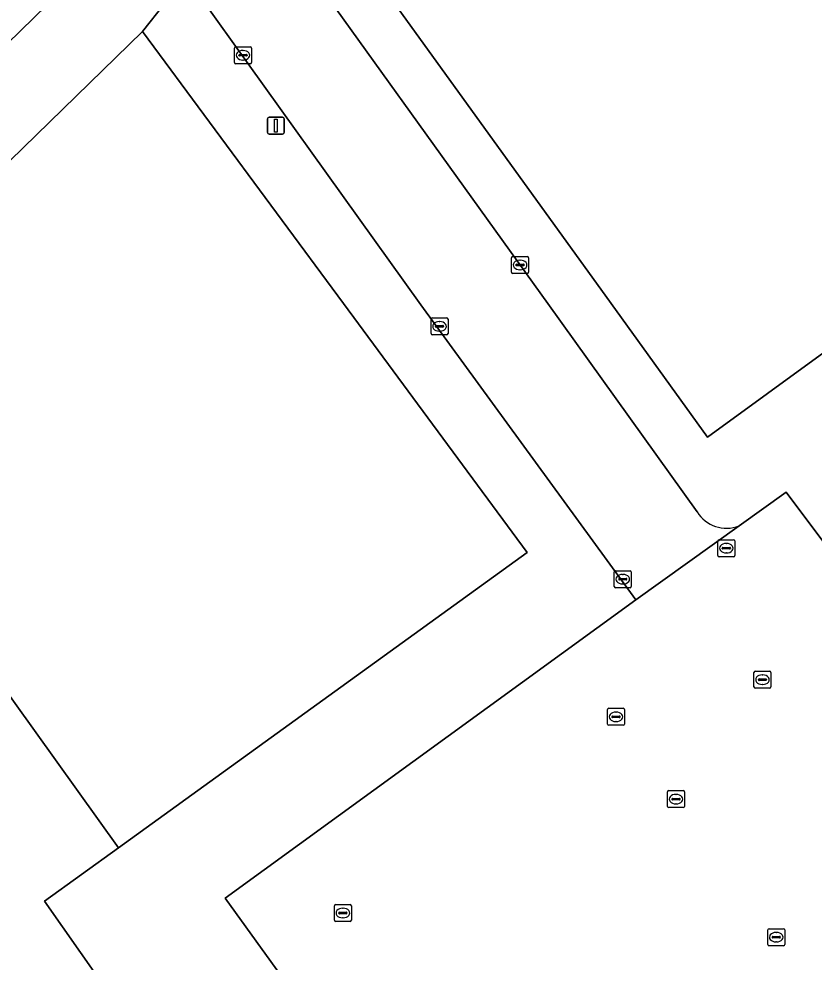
# Model space of a CAD drawing. Extents: x 160203 to 161530, y 379528 to 381797.
# Drawn here: x 160563.5 to 160610.3, y 380211.2 to 380266.8 of the extents above; entities that cross this region are included whole.
import ezdxf

# ---------------------------------------------------------------- set-up
doc = ezdxf.new("R2010")
doc.units = 0
for name, color, linetype in [('IMGEO_Grasland_agrarisch', 7, 'Continuous'), ('IMGEO_Grasland_overig', 7, 'Continuous'), ('IMGEO_Groenvoorziening', 7, 'Continuous'), ('IMGEO_Kolk', 7, 'Continuous'), ('IMGEO_Loofbos', 7, 'Continuous'), ('IMGEO_Parkeervlak_gesloten', 7, 'Continuous'), ('IMGEO_Rijbaan_lokaal_gesloten', 7, 'Continuous'), ('IMGEO_Rijbaan_lokaal_open', 7, 'Continuous'), ('IMGEO_Rioolput', 7, 'Continuous'), ('IMGEO_Verkeersbordpaal', 7, 'Continuous')]:
    doc.layers.add(name, color=color, linetype=linetype)

msp = doc.modelspace()

# ---------------------------------------------------------------- linework, layer by layer
at = {"layer": 'IMGEO_Grasland_agrarisch'}
msp.add_lwpolyline([(160619.313, 380253.224), (160628.774, 380260.098), (160645.498, 380272.28), (160656.594, 380280), (160664.524, 380285.097), (160671.979, 380289.384), (160678.189, 380293.45), (160701.495, 380309.798), (160702.134, 380310.246), (160696.741, 380331.079), (160690.808, 380361.12), (160688.364, 380372.978), (160686.649, 380381.299), (160684.755, 380379.444), (160669.796, 380364.794), (160669.214, 380365.192), (160648.432, 380344.766), (160635.981, 380332.105), (160633.581, 380329.665), (160579.176, 380276.648), (160598.4, 380250), (160604.065, 380242.146), (160614.876, 380250)], close=True, dxfattribs=at)
at = {"layer": 'IMGEO_Grasland_overig'}
msp.add_lwpolyline([(160593.422, 380174.377), (160565.038, 380214.842), (160569.386, 380217.98), (160549.683, 380245.449), (160542.254, 380238.197), (160513.808, 380210.429), (160564.504, 380154.675)], close=True, dxfattribs=at)
at = {"layer": 'IMGEO_Groenvoorziening'}
msp.add_lwpolyline([(160542.254, 380238.197), (160549.683, 380245.449), (160570.804, 380266.005), (160573.362, 380269.257), (160570.681, 380272.953), (160547.144, 380250), (160544.665, 380247.582), (160544.771, 380246.235), (160541.789, 380243.306), (160540.499, 380243.503), (160508.082, 380211.756)], dxfattribs=at)
at = {"layer": 'IMGEO_Kolk'}
for p, q in [((160576.299, 380265.116), (160577.151, 380265.116)), ((160576.224, 380264.19), (160576.224, 380265.042)), ((160576.483, 380264.61), (160576.483, 380264.622)), ((160576.921, 380264.573), (160576.523, 380264.573)), ((160576.526, 380264.659), (160576.924, 380264.659)), ((160576.712, 380264.896), (160576.737, 380264.896)), ((160576.967, 380264.622), (160576.967, 380264.61)), ((160577.225, 380265.042), (160577.225, 380264.19)), ((160577.151, 380264.116), (160576.299, 380264.116)), ((160576.735, 380264.336), (160576.71, 380264.336)), ((160592.536, 380251.847), (160592.536, 380252.699)), ((160592.611, 380252.773), (160593.463, 380252.773)), ((160593.024, 380252.553), (160593.049, 380252.553)), ((160593.537, 380252.699), (160593.537, 380251.847)), ((160593.463, 380251.773), (160592.611, 380251.773)), ((160592.795, 380252.267), (160592.795, 380252.279)), ((160593.233, 380252.23), (160592.835, 380252.23)), ((160592.838, 380252.316), (160593.236, 380252.316)), ((160593.047, 380251.993), (160593.022, 380251.993)), ((160593.279, 380252.279), (160593.279, 380252.267)), ((160587.793, 380248.235), (160587.793, 380249.087)), ((160587.868, 380249.161), (160588.72, 380249.161)), ((160588.794, 380249.087), (160588.794, 380248.235)), ((160588.052, 380248.655), (160588.052, 380248.667)), ((160588.49, 380248.618), (160588.092, 380248.618)), ((160588.095, 380248.704), (160588.493, 380248.704)), ((160588.281, 380248.941), (160588.306, 380248.941)), ((160588.536, 380248.667), (160588.536, 380248.655)), ((160588.72, 380248.161), (160587.868, 380248.161)), ((160588.304, 380248.381), (160588.279, 380248.381)), ((160604.677, 380235.178), (160604.677, 380236.03)), ((160604.752, 380236.104), (160605.604, 380236.104)), ((160605.165, 380235.884), (160605.19, 380235.884)), ((160605.678, 380236.03), (160605.678, 380235.178)), ((160604.936, 380235.598), (160604.936, 380235.61)), ((160605.374, 380235.561), (160604.976, 380235.561)), ((160604.979, 380235.647), (160605.377, 380235.647)), ((160605.188, 380235.324), (160605.163, 380235.324)), ((160605.42, 380235.61), (160605.42, 380235.598)), ((160605.604, 380235.104), (160604.752, 380235.104)), ((160598.583, 380233.355), (160598.583, 380234.207)), ((160598.658, 380234.281), (160599.51, 380234.281)), ((160599.071, 380234.061), (160599.096, 380234.061)), ((160599.584, 380234.207), (160599.584, 380233.355)), ((160598.842, 380233.775), (160598.842, 380233.787)), ((160599.28, 380233.738), (160598.882, 380233.738)), ((160598.885, 380233.824), (160599.283, 380233.824)), ((160599.094, 380233.501), (160599.069, 380233.501)), ((160599.326, 380233.787), (160599.326, 380233.775)), ((160599.51, 380233.281), (160598.658, 380233.281)), ((160598.18, 380225.257), (160598.18, 380226.109)), ((160598.255, 380226.183), (160599.107, 380226.183)), ((160598.439, 380225.677), (160598.439, 380225.689)), ((160598.482, 380225.726), (160598.88, 380225.726)), ((160598.668, 380225.963), (160598.693, 380225.963)), ((160598.923, 380225.689), (160598.923, 380225.677)), ((160599.181, 380226.109), (160599.181, 380225.257)), ((160599.107, 380225.183), (160598.255, 380225.183)), ((160598.877, 380225.64), (160598.479, 380225.64)), ((160598.691, 380225.403), (160598.666, 380225.403)), ((160601.716, 380220.414), (160601.716, 380221.266)), ((160601.791, 380221.34), (160602.643, 380221.34)), ((160602.717, 380221.266), (160602.717, 380220.414)), ((160601.975, 380220.834), (160601.975, 380220.846)), ((160602.413, 380220.797), (160602.015, 380220.797)), ((160602.018, 380220.883), (160602.416, 380220.883)), ((160602.204, 380221.12), (160602.229, 380221.12)), ((160602.459, 380220.846), (160602.459, 380220.834)), ((160602.643, 380220.34), (160601.791, 380220.34)), ((160602.227, 380220.56), (160602.202, 380220.56)), ((160582.177, 380214.638), (160583.029, 380214.638)), ((160582.102, 380213.712), (160582.102, 380214.564)), ((160582.361, 380214.132), (160582.361, 380214.144)), ((160582.799, 380214.095), (160582.401, 380214.095)), ((160582.404, 380214.181), (160582.802, 380214.181)), ((160582.59, 380214.418), (160582.615, 380214.418)), ((160582.845, 380214.144), (160582.845, 380214.132)), ((160583.103, 380214.564), (160583.103, 380213.712)), ((160583.029, 380213.638), (160582.177, 380213.638)), ((160582.613, 380213.858), (160582.588, 380213.858)), ((160607.617, 380212.288), (160607.617, 380213.14)), ((160607.692, 380213.214), (160608.544, 380213.214)), ((160608.105, 380212.994), (160608.13, 380212.994)), ((160608.618, 380213.14), (160608.618, 380212.288)), ((160607.876, 380212.708), (160607.876, 380212.72)), ((160608.314, 380212.671), (160607.916, 380212.671)), ((160607.919, 380212.757), (160608.317, 380212.757)), ((160608.128, 380212.434), (160608.103, 380212.434)), ((160608.36, 380212.72), (160608.36, 380212.708)), ((160608.544, 380212.214), (160607.692, 380212.214))]:
    msp.add_line(p, q, dxfattribs=at)
for points in [[(160576.299, 380265.116), (160577.151, 380265.116)], [(160576.224, 380264.19), (160576.224, 380265.042)], [(160577.225, 380265.042), (160577.225, 380264.19)], [(160577.151, 380264.116), (160576.299, 380264.116)], [(160592.536, 380251.847), (160592.536, 380252.699)], [(160592.611, 380252.773), (160593.463, 380252.773)], [(160593.537, 380252.699), (160593.537, 380251.847)], [(160593.463, 380251.773), (160592.611, 380251.773)], [(160587.793, 380248.235), (160587.793, 380249.087)], [(160587.868, 380249.161), (160588.72, 380249.161)], [(160588.794, 380249.087), (160588.794, 380248.235)], [(160588.72, 380248.161), (160587.868, 380248.161)], [(160604.677, 380235.178), (160604.677, 380236.03)], [(160604.752, 380236.104), (160605.604, 380236.104)], [(160605.678, 380236.03), (160605.678, 380235.178)], [(160605.604, 380235.104), (160604.752, 380235.104)], [(160598.583, 380233.355), (160598.583, 380234.207)], [(160598.658, 380234.281), (160599.51, 380234.281)], [(160599.584, 380234.207), (160599.584, 380233.355)], [(160599.51, 380233.281), (160598.658, 380233.281)], [(160598.18, 380225.257), (160598.18, 380226.109)], [(160598.255, 380226.183), (160599.107, 380226.183)], [(160599.181, 380226.109), (160599.181, 380225.257)], [(160599.107, 380225.183), (160598.255, 380225.183)], [(160601.716, 380220.414), (160601.716, 380221.266)], [(160601.791, 380221.34), (160602.643, 380221.34)], [(160602.717, 380221.266), (160602.717, 380220.414)], [(160602.643, 380220.34), (160601.791, 380220.34)], [(160582.177, 380214.638), (160583.029, 380214.638)], [(160582.102, 380213.712), (160582.102, 380214.564)], [(160583.103, 380214.564), (160583.103, 380213.712)], [(160583.029, 380213.638), (160582.177, 380213.638)], [(160607.617, 380212.288), (160607.617, 380213.14)], [(160607.692, 380213.214), (160608.544, 380213.214)], [(160608.618, 380213.14), (160608.618, 380212.288)], [(160608.544, 380212.214), (160607.692, 380212.214)]]:
    msp.add_lwpolyline(points, dxfattribs=at)
for centre, radius, start, end in [((160576.301, 380265.04), 0.0765, 91.552, 178.448), ((160576.301, 380265.04), 0.0765, 91.552, 178.448), ((160577.149, 380265.04), 0.0765, 1.552, 88.448), ((160577.149, 380265.04), 0.0765, 1.552, 88.448), ((160576.523, 380264.619), 0.0403, 85.8775, 175.7526), ((160576.52, 380264.609), 0.0366, 178.938, 274.7102), ((160576.924, 380264.616), 0.043, 264.8664, 352.4533), ((160576.928, 380264.621), 0.0386, 1.7309, 96.639), ((160576.301, 380264.192), 0.0765, 181.552, 268.448), ((160576.301, 380264.192), 0.0765, 181.552, 268.448), ((160577.149, 380264.192), 0.0765, 271.552, 358.448), ((160577.149, 380264.192), 0.0765, 271.552, 358.448), ((160592.613, 380252.697), 0.0765, 91.552, 178.448), ((160592.613, 380252.697), 0.0765, 91.552, 178.448), ((160593.461, 380252.697), 0.0765, 1.552, 88.448), ((160593.461, 380252.697), 0.0765, 1.552, 88.448), ((160592.613, 380251.849), 0.0765, 181.552, 268.448), ((160592.613, 380251.849), 0.0765, 181.552, 268.448), ((160592.835, 380252.276), 0.0403, 85.8775, 175.7526), ((160592.832, 380252.266), 0.0366, 178.938, 274.7102), ((160593.236, 380252.273), 0.043, 264.8664, 352.4533), ((160593.24, 380252.278), 0.0386, 1.7309, 96.639), ((160593.461, 380251.849), 0.0765, 271.552, 358.448), ((160593.461, 380251.849), 0.0765, 271.552, 358.448), ((160587.87, 380249.085), 0.0765, 91.552, 178.448), ((160587.87, 380249.085), 0.0765, 91.552, 178.448), ((160588.718, 380249.085), 0.0765, 1.552, 88.448), ((160588.718, 380249.085), 0.0765, 1.552, 88.448), ((160588.092, 380248.664), 0.0403, 85.8775, 175.7526), ((160588.089, 380248.654), 0.0366, 178.938, 274.7102), ((160588.493, 380248.661), 0.043, 264.8664, 352.4533), ((160588.497, 380248.666), 0.0386, 1.7309, 96.639), ((160587.87, 380248.237), 0.0765, 181.552, 268.448), ((160587.87, 380248.237), 0.0765, 181.552, 268.448), ((160588.718, 380248.237), 0.0765, 271.552, 358.448), ((160588.718, 380248.237), 0.0765, 271.552, 358.448), ((160604.754, 380236.028), 0.0765, 91.552, 178.448), ((160604.754, 380236.028), 0.0765, 91.552, 178.448), ((160605.602, 380236.028), 0.0765, 1.552, 88.448), ((160605.602, 380236.028), 0.0765, 1.552, 88.448), ((160604.754, 380235.18), 0.0765, 181.552, 268.448), ((160604.754, 380235.18), 0.0765, 181.552, 268.448), ((160604.976, 380235.607), 0.0403, 85.8775, 175.7526), ((160604.973, 380235.597), 0.0366, 178.938, 274.7102), ((160605.377, 380235.604), 0.043, 264.8664, 352.4533), ((160605.381, 380235.609), 0.0386, 1.7309, 96.639), ((160605.602, 380235.18), 0.0765, 271.552, 358.448), ((160605.602, 380235.18), 0.0765, 271.552, 358.448), ((160598.66, 380234.205), 0.0765, 91.552, 178.448), ((160598.66, 380234.205), 0.0765, 91.552, 178.448), ((160599.508, 380234.205), 0.0765, 1.552, 88.448), ((160599.508, 380234.205), 0.0765, 1.552, 88.448), ((160598.882, 380233.784), 0.0403, 85.8775, 175.7526), ((160598.879, 380233.774), 0.0366, 178.938, 274.7102), ((160599.283, 380233.781), 0.043, 264.8664, 352.4533), ((160599.287, 380233.786), 0.0386, 1.7309, 96.639), ((160598.66, 380233.357), 0.0765, 181.552, 268.448), ((160598.66, 380233.357), 0.0765, 181.552, 268.448), ((160599.508, 380233.357), 0.0765, 271.552, 358.448), ((160599.508, 380233.357), 0.0765, 271.552, 358.448), ((160598.257, 380226.107), 0.0765, 91.552, 178.448), ((160598.257, 380226.107), 0.0765, 91.552, 178.448), ((160598.479, 380225.686), 0.0403, 85.8775, 175.7526), ((160598.884, 380225.688), 0.0386, 1.7309, 96.639), ((160599.105, 380226.107), 0.0765, 1.552, 88.448), ((160599.105, 380226.107), 0.0765, 1.552, 88.448), ((160598.257, 380225.259), 0.0765, 181.552, 268.448), ((160598.257, 380225.259), 0.0765, 181.552, 268.448), ((160598.476, 380225.676), 0.0366, 178.938, 274.7102), ((160598.88, 380225.683), 0.043, 264.8664, 352.4533), ((160599.105, 380225.259), 0.0765, 271.552, 358.448), ((160599.105, 380225.259), 0.0765, 271.552, 358.448), ((160601.793, 380221.264), 0.0765, 91.552, 178.448), ((160601.793, 380221.264), 0.0765, 91.552, 178.448), ((160602.641, 380221.264), 0.0765, 1.552, 88.448), ((160602.641, 380221.264), 0.0765, 1.552, 88.448), ((160602.015, 380220.843), 0.0403, 85.8775, 175.7526), ((160602.012, 380220.833), 0.0366, 178.938, 274.7102), ((160602.416, 380220.84), 0.043, 264.8664, 352.4533), ((160602.42, 380220.845), 0.0386, 1.7309, 96.639), ((160601.793, 380220.416), 0.0765, 181.552, 268.448), ((160601.793, 380220.416), 0.0765, 181.552, 268.448), ((160602.641, 380220.416), 0.0765, 271.552, 358.448), ((160602.641, 380220.416), 0.0765, 271.552, 358.448), ((160582.179, 380214.562), 0.0765, 91.552, 178.448), ((160582.179, 380214.562), 0.0765, 91.552, 178.448), ((160583.027, 380214.562), 0.0765, 1.552, 88.448), ((160583.027, 380214.562), 0.0765, 1.552, 88.448), ((160582.401, 380214.141), 0.0403, 85.8775, 175.7526), ((160582.398, 380214.131), 0.0366, 178.938, 274.7102), ((160582.802, 380214.138), 0.043, 264.8664, 352.4533), ((160582.806, 380214.143), 0.0386, 1.7309, 96.639), ((160582.179, 380213.714), 0.0765, 181.552, 268.448), ((160582.179, 380213.714), 0.0765, 181.552, 268.448), ((160583.027, 380213.714), 0.0765, 271.552, 358.448), ((160583.027, 380213.714), 0.0765, 271.552, 358.448), ((160607.694, 380213.138), 0.0765, 91.552, 178.448), ((160607.694, 380213.138), 0.0765, 91.552, 178.448), ((160608.542, 380213.138), 0.0765, 1.552, 88.448), ((160608.542, 380213.138), 0.0765, 1.552, 88.448), ((160607.916, 380212.717), 0.0403, 85.8775, 175.7526), ((160607.913, 380212.707), 0.0366, 178.938, 274.7102), ((160608.317, 380212.714), 0.043, 264.8664, 352.4533), ((160608.321, 380212.719), 0.0386, 1.7309, 96.639), ((160607.694, 380212.29), 0.0765, 181.552, 268.448), ((160607.694, 380212.29), 0.0765, 181.552, 268.448), ((160608.542, 380212.29), 0.0765, 271.552, 358.448), ((160608.542, 380212.29), 0.0765, 271.552, 358.448)]:
    msp.add_arc(centre, radius, start, end, dxfattribs=at)
for centre, major_axis, ratio, start_param, end_param in [((160576.711, 380264.616), (-0.387, 0.002), 0.722429, 4.712389, 7.853982), ((160576.736, 380264.616), (-0.39, 0.002), 0.717154, 1.570796, 4.712389), ((160593.023, 380252.273), (-0.387, 0.002), 0.722429, 4.712389, 7.853982), ((160593.048, 380252.273), (-0.39, 0.002), 0.717154, 1.570796, 4.712389), ((160588.28, 380248.661), (-0.387, 0.002), 0.722429, 4.712389, 7.853982), ((160588.305, 380248.661), (-0.39, 0.002), 0.717154, 1.570796, 4.712389), ((160605.164, 380235.604), (-0.387, 0.002), 0.722429, 4.712389, 7.853982), ((160605.189, 380235.604), (-0.39, 0.002), 0.717154, 1.570796, 4.712389), ((160599.07, 380233.781), (-0.387, 0.002), 0.722429, 4.712389, 7.853982), ((160599.095, 380233.781), (-0.39, 0.002), 0.717154, 1.570796, 4.712389), ((160598.667, 380225.683), (-0.387, 0.002), 0.722429, 4.712389, 7.853982), ((160598.692, 380225.683), (-0.39, 0.002), 0.717154, 1.570796, 4.712389), ((160602.203, 380220.84), (-0.387, 0.002), 0.722429, 4.712389, 7.853982), ((160602.228, 380220.84), (-0.39, 0.002), 0.717154, 1.570796, 4.712389), ((160582.589, 380214.138), (-0.387, 0.002), 0.722429, 4.712389, 7.853982), ((160582.614, 380214.138), (-0.39, 0.002), 0.717154, 1.570796, 4.712389), ((160608.104, 380212.714), (-0.387, 0.002), 0.722429, 4.712389, 7.853982), ((160608.129, 380212.714), (-0.39, 0.002), 0.717154, 1.570796, 4.712389)]:
    msp.add_ellipse(centre, major_axis=major_axis, ratio=ratio, start_param=start_param, end_param=end_param, dxfattribs=at)
at = {"layer": 'IMGEO_Loofbos'}
for points in [[(160627.796, 380250), (160627.481, 380250.519), (160626.402, 380251.611), (160625.731, 380252.113), (160625.011, 380252.542), (160623.457, 380253.165), (160622.64, 380253.351), (160620.97, 380253.462), (160619.313, 380253.224), (160614.876, 380250), (160604.065, 380242.146), (160598.4, 380250), (160579.176, 380276.648), (160577.271, 380274.226), (160594.667, 380250), (160603.466, 380237.747)], [(160620.919, 380203.629), (160618.605, 380206.899), (160594.333, 380189.136), (160575.672, 380215.009), (160599.849, 380232.562), (160587.202, 380249.921), (160573.362, 380269.257), (160570.804, 380266.005), (160582.632, 380250), (160593.458, 380235.35), (160569.386, 380217.98), (160565.038, 380214.842), (160593.422, 380174.377), (160594.235, 380173.217), (160601.914, 380162.597), (160617.929, 380140.449), (160659.204, 380084.561)], [(160605.929, 380236.925), (160608.709, 380238.901), (160614.569, 380231.08), (160612.197, 380229.361)]]:
    msp.add_lwpolyline(points, dxfattribs=at)
msp.add_lwpolyline([(160549.683, 380245.449), (160569.386, 380217.98), (160593.458, 380235.35), (160582.632, 380250), (160570.804, 380266.005)], close=True, dxfattribs=at)
msp.add_arc((160605.184, 380238.794), 2.012, 211.3616, 291.7266, dxfattribs=at)
at = {"layer": 'IMGEO_Parkeervlak_gesloten'}
msp.add_lwpolyline([(160612.197, 380229.361), (160614.569, 380231.08), (160608.709, 380238.901), (160605.929, 380236.925), (160599.849, 380232.562), (160575.672, 380215.009), (160594.333, 380189.136), (160618.605, 380206.899), (160620.919, 380203.629)], dxfattribs=at)
at = {"layer": 'IMGEO_Rijbaan_lokaal_gesloten'}
for points in [[(160594.667, 380250), (160577.271, 380274.226), (160575.069, 380277.293), (160570.681, 380272.953), (160573.362, 380269.257), (160587.202, 380249.921), (160599.849, 380232.562), (160605.929, 380236.925)], [(160603.466, 380237.747), (160594.667, 380250)]]:
    msp.add_lwpolyline(points, dxfattribs=at)
msp.add_arc((160605.184, 380238.794), 2.012, 211.3616, 291.7266, dxfattribs=at)
at = {"layer": 'IMGEO_Rijbaan_lokaal_open'}
msp.add_lwpolyline([(160508.082, 380211.756), (160540.499, 380243.503), (160541.789, 380243.306), (160544.771, 380246.235), (160544.665, 380247.582), (160547.144, 380250), (160570.681, 380272.953), (160575.069, 380277.293), (160633.665, 380334.398), (160634.911, 380335.612), (160699.481, 380398.593), (160757.446, 380455.035), (160785.591, 380482.492), (160789.169, 380485.872), (160789.092, 380485.998), (160785.49, 380489.977), (160783.869, 380488.232)], dxfattribs=at)
at = {"layer": 'IMGEO_Rioolput'}
for p, q in [((160606.807, 380227.44), (160606.807, 380228.292)), ((160606.882, 380228.366), (160607.734, 380228.366)), ((160607.109, 380227.909), (160607.507, 380227.909)), ((160607.295, 380228.146), (160607.32, 380228.146)), ((160607.808, 380228.292), (160607.808, 380227.44)), ((160607.734, 380227.366), (160606.882, 380227.366)), ((160607.066, 380227.86), (160607.066, 380227.872)), ((160607.504, 380227.823), (160607.106, 380227.823)), ((160607.318, 380227.586), (160607.293, 380227.586)), ((160607.55, 380227.872), (160607.55, 380227.86))]:
    msp.add_line(p, q, dxfattribs=at)
for points in [[(160606.807, 380227.44), (160606.807, 380228.292)], [(160606.882, 380228.366), (160607.734, 380228.366)], [(160607.808, 380228.292), (160607.808, 380227.44)], [(160607.734, 380227.366), (160606.882, 380227.366)]]:
    msp.add_lwpolyline(points, dxfattribs=at)
for centre, radius, start, end in [((160606.884, 380228.29), 0.0765, 91.552, 178.448), ((160606.884, 380228.29), 0.0765, 91.552, 178.448), ((160607.106, 380227.869), 0.0403, 85.8775, 175.7526), ((160607.511, 380227.871), 0.0386, 1.7309, 96.639), ((160607.732, 380228.29), 0.0765, 1.552, 88.448), ((160607.732, 380228.29), 0.0765, 1.552, 88.448), ((160606.884, 380227.442), 0.0765, 181.552, 268.448), ((160606.884, 380227.442), 0.0765, 181.552, 268.448), ((160607.103, 380227.859), 0.0366, 178.938, 274.7102), ((160607.507, 380227.866), 0.043, 264.8664, 352.4533), ((160607.732, 380227.442), 0.0765, 271.552, 358.448), ((160607.732, 380227.442), 0.0765, 271.552, 358.448)]:
    msp.add_arc(centre, radius, start, end, dxfattribs=at)
for centre, major_axis, ratio, start_param, end_param in [((160607.294, 380227.866), (-0.387, 0.002), 0.722429, 4.712389, 7.853982), ((160607.319, 380227.866), (-0.39, 0.002), 0.717154, 1.570796, 4.712389)]:
    msp.add_ellipse(centre, major_axis=major_axis, ratio=ratio, start_param=start_param, end_param=end_param, dxfattribs=at)
at = {"layer": 'IMGEO_Verkeersbordpaal'}
for p, q in [((160578.163, 380260.072), (160578.163, 380260.872)), ((160578.163, 380260.872), (160578.163, 380260.072)), ((160578.263, 380260.972), (160579.053, 380260.972)), ((160579.053, 380260.972), (160578.263, 380260.972)), ((160579.153, 380260.872), (160579.153, 380260.072)), ((160579.153, 380260.072), (160579.153, 380260.872)), ((160579.053, 380259.972), (160578.263, 380259.972)), ((160578.263, 380259.972), (160579.053, 380259.972))]:
    msp.add_line(p, q, dxfattribs=at)
msp.add_lwpolyline([(160578.583, 380260.847), (160578.733, 380260.847), (160578.733, 380260.097), (160578.583, 380260.097), (160578.583, 380260.847)], dxfattribs=at)
for centre, start, end in [((160578.263, 380260.872), 90, 180), ((160578.263, 380260.872), 90, 180), ((160579.053, 380260.872), 0, 90), ((160579.053, 380260.872), 360, 90), ((160578.263, 380260.072), 180, 270), ((160578.263, 380260.072), 180, 270), ((160579.053, 380260.072), 270, 0), ((160579.053, 380260.072), 270, 0)]:
    msp.add_arc(centre, 0.1, start, end, dxfattribs=at)

doc.saveas('drawing.dxf')
